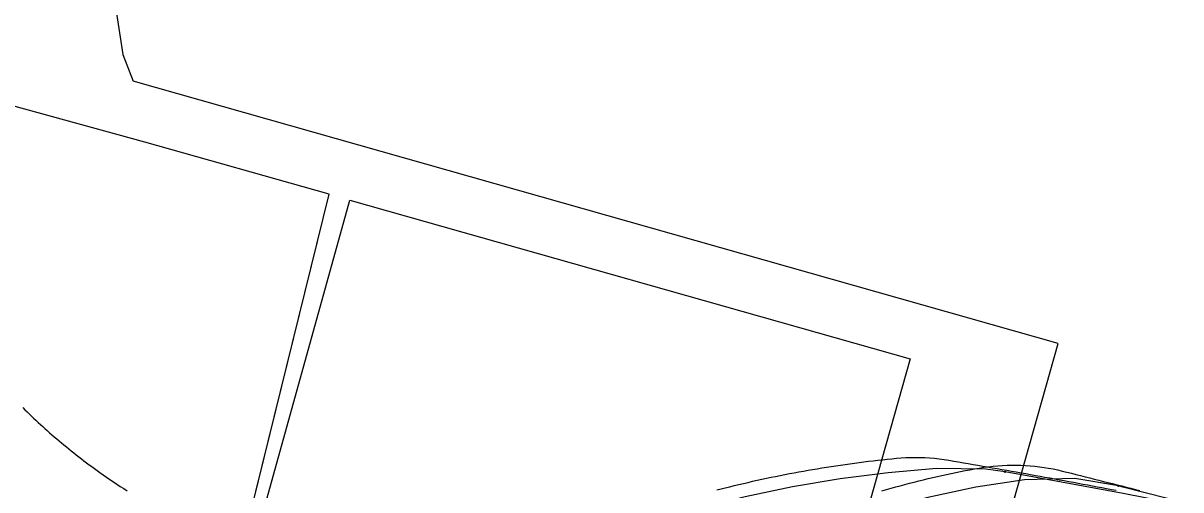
# Model space of a CAD drawing. Extents: x -14 to 1565148, y -25 to 642856.
# Drawn here: x 1564930.9 to 1565014.7, y 636533.7 to 636567.4 of the extents above; entities that cross this region are included whole.
import ezdxf

# ---------------------------------------------------------------- set-up
doc = ezdxf.new("R2010")
doc.units = 0
for name, color, linetype in [('GE_P_Alignment_100_Stations', 7, 'Continuous'), ('PV_X_COP', 7, 'Continuous'), ('SC_Scratch2', 7, 'Continuous'), ('SC_Shading2', 7, 'Continuous'), ('TR_Turning_Path28 - Copy-1', 7, 'Continuous')]:
    doc.layers.add(name, color=color, linetype=linetype)

msp = doc.modelspace()

# ---------------------------------------------------------------- linework, layer by layer
at = {"layer": 'GE_P_Alignment_100_Stations'}
for points in [[(1564930.915, 636539.616), (1564931.071, 636539.462), (1564931.228, 636539.309), (1564931.386, 636539.156), (1564931.545, 636539.004), (1564931.705, 636538.852), (1564931.867, 636538.7), (1564932.029, 636538.549), (1564932.193, 636538.398), (1564932.358, 636538.248), (1564932.523, 636538.098), (1564932.69, 636537.949), (1564932.859, 636537.8), (1564933.028, 636537.651), (1564933.199, 636537.504), (1564933.37, 636537.356), (1564933.543, 636537.209), (1564933.717, 636537.063), (1564933.893, 636536.917), (1564934.07, 636536.771), (1564934.247, 636536.627), (1564934.427, 636536.482), (1564934.607, 636536.338), (1564934.789, 636536.195), (1564934.972, 636536.053), (1564935.156, 636535.911), (1564935.342, 636535.769), (1564935.529, 636535.628), (1564935.717, 636535.488), (1564935.907, 636535.348), (1564936.098, 636535.209), (1564936.29, 636535.071), (1564936.484, 636534.933), (1564936.729, 636534.76), (1564936.975, 636534.59), (1564937.223, 636534.421), (1564937.472, 636534.253), (1564937.721, 636534.087), (1564937.972, 636533.924), (1564938.225, 636533.761), (1564938.478, 636533.601)], [(1564981.159, 636533.667), (1564981.456, 636533.743), (1564981.753, 636533.818), (1564982.084, 636533.899), (1564982.415, 636533.98), (1564982.747, 636534.059), (1564983.078, 636534.137), (1564983.411, 636534.213), (1564983.743, 636534.288), (1564984.076, 636534.362), (1564984.409, 636534.435), (1564984.742, 636534.506), (1564985.075, 636534.576), (1564985.409, 636534.644), (1564985.743, 636534.711), (1564986.077, 636534.777), (1564986.411, 636534.842), (1564986.746, 636534.905), (1564987.081, 636534.967), (1564987.416, 636535.028), (1564987.751, 636535.087), (1564988.087, 636535.145), (1564988.423, 636535.201), (1564988.758, 636535.256), (1564989.095, 636535.31), (1564989.431, 636535.362), (1564989.767, 636535.414), (1564990.104, 636535.463), (1564990.44, 636535.512), (1564990.777, 636535.559), (1564991.114, 636535.605), (1564991.451, 636535.649), (1564991.789, 636535.692), (1564992.126, 636535.734), (1564992.464, 636535.774), (1564992.801, 636535.813), (1564993.139, 636535.851), (1564993.477, 636535.888), (1564993.815, 636535.922), (1564994.153, 636535.954), (1564994.492, 636535.981), (1564994.832, 636536.001), (1564995.173, 636536.013), (1564995.516, 636536.016), (1564995.859, 636536.012), (1564996.204, 636535.999), (1564996.55, 636535.979), (1564996.897, 636535.949), (1564997.245, 636535.912), (1564997.594, 636535.866), (1564997.944, 636535.812), (1564998.294, 636535.754), (1564998.645, 636535.694), (1564998.994, 636535.634), (1564999.344, 636535.574), (1564999.694, 636535.514), (1565000.043, 636535.453), (1565000.392, 636535.393), (1565000.74, 636535.332), (1565001.088, 636535.271), (1565001.436, 636535.21), (1565001.784, 636535.149), (1565002.131, 636535.088), (1565002.478, 636535.026), (1565002.825, 636534.965), (1565003.172, 636534.903), (1565003.518, 636534.841), (1565003.864, 636534.779), (1565004.21, 636534.717), (1565004.555, 636534.655), (1565004.9, 636534.592), (1565005.245, 636534.53), (1565005.59, 636534.467), (1565005.934, 636534.404), (1565006.278, 636534.341), (1565006.622, 636534.278), (1565006.965, 636534.214), (1565007.309, 636534.151), (1565007.652, 636534.087), (1565007.994, 636534.024), (1565008.337, 636533.96), (1565008.679, 636533.896), (1565009.021, 636533.832), (1565009.363, 636533.767), (1565009.704, 636533.703), (1565010.046, 636533.638)], [(1564997.112, 636534.639), (1564997.447, 636534.714), (1564997.783, 636534.787), (1564998.119, 636534.858), (1564998.455, 636534.928), (1564998.792, 636534.995), (1564999.129, 636535.061), (1564999.465, 636535.125), (1564999.802, 636535.187), (1565000.14, 636535.245), (1565000.477, 636535.299), (1565000.814, 636535.345), (1565001.15, 636535.384), (1565001.487, 636535.415), (1565001.823, 636535.439), (1565002.159, 636535.453), (1565002.494, 636535.46), (1565002.829, 636535.459), (1565003.164, 636535.451), (1565003.498, 636535.435), (1565003.832, 636535.411), (1565004.165, 636535.38), (1565004.498, 636535.342), (1565004.831, 636535.296), (1565005.163, 636535.242), (1565005.494, 636535.179), (1565005.825, 636535.109), (1565006.156, 636535.032), (1565006.486, 636534.95), (1565006.816, 636534.868), (1565007.146, 636534.785), (1565007.476, 636534.701), (1565007.807, 636534.618), (1565008.137, 636534.535), (1565008.468, 636534.452), (1565008.798, 636534.368), (1565009.129, 636534.285), (1565009.46, 636534.201), (1565009.79, 636534.117), (1565010.121, 636534.033), (1565010.452, 636533.949), (1565010.783, 636533.865), (1565011.114, 636533.781), (1565011.445, 636533.697), (1565011.776, 636533.613)], [(1565002.013, 636534.972), (1565000.619, 636535.176), (1564997.039, 636535.204), (1564993.553, 636534.906), (1564990.081, 636534.465), (1564986.631, 636533.881), (1564983.208, 636533.155), (1564979.818, 636532.288), (1564976.466, 636531.282), (1564973.158, 636530.139), (1564969.901, 636528.861), (1564966.699, 636527.449), (1564963.557, 636525.906), (1564960.482, 636524.235), (1564960.179, 636524.061)], [(1564993.096, 636533.588), (1564993.43, 636533.687), (1564993.764, 636533.783), (1564994.098, 636533.877), (1564994.432, 636533.969), (1564994.767, 636534.06), (1564995.101, 636534.148), (1564995.436, 636534.235), (1564995.771, 636534.319), (1564996.106, 636534.402), (1564996.441, 636534.483), (1564996.776, 636534.562), (1564997.112, 636534.639)], [(1565034.179, 636528.414), (1565033.51, 636528.592), (1565030.23, 636529.336), (1565026.962, 636530.056), (1565023.691, 636530.759), (1565020.416, 636531.446), (1565017.137, 636532.115), (1565013.855, 636532.767), (1565010.569, 636533.401), (1565007.281, 636534.019), (1565003.989, 636534.62), (1565002.012, 636534.972)], [(1565010.214, 636533.954), (1565007.068, 636534.493), (1565003.424, 636534.394), (1564999.908, 636533.852), (1564996.429, 636533.108), (1564992.998, 636532.165), (1564989.627, 636531.025), (1564986.328, 636529.693), (1564983.11, 636528.174), (1564980.294, 636526.649)], [(1565055.623, 636521.727), (1565052.405, 636522.645), (1565049.196, 636523.548), (1565045.984, 636524.445), (1565042.771, 636525.336), (1565039.555, 636526.219), (1565036.338, 636527.097), (1565033.119, 636527.967), (1565029.898, 636528.831), (1565026.676, 636529.688), (1565023.452, 636530.538), (1565020.225, 636531.382), (1565016.998, 636532.219), (1565013.768, 636533.049), (1565010.537, 636533.872), (1565010.214, 636533.954)]]:
    msp.add_lwpolyline(points, dxfattribs=at)
for centre in [(1565002.012, 636534.972), (1565002.013, 636534.972), (1565010.214, 636533.954), (1565010.214, 636533.954)]:
    msp.add_circle(centre, 0.0417, dxfattribs=at)
at = {"layer": 'PV_X_COP'}
for p, q in [((1564946.282, 636524.781), (1564954.583, 636554.615)), ((1564954.583, 636554.615), (1564995.153, 636543.13)), ((1564995.153, 636543.13), (1564982.749, 636499.312))]:
    msp.add_line(p, q, dxfattribs=at)
msp.add_arc((1564940.602, 636554.361), 30, 185.72699, 275.72699, dxfattribs=at)
at = {"layer": 'SC_Scratch2'}
for p, q in [((1565005.865, 636544.255), (1564938.91, 636563.21)), ((1564991.344, 636492.962), (1565005.865, 636544.255))]:
    msp.add_line(p, q, dxfattribs=at)
msp.add_lwpolyline([(1564964.013, 636686.707), (1564945.015, 636648.225), (1564941.178, 636629.831), (1564936.92, 636608.679), (1564936.625, 636601.342), (1564936.617, 636593.707), (1564936.377, 636586.266), (1564936.556, 636579.029), (1564937.123, 636571.885), (1564938.154, 636565.151), (1564938.91, 636563.21)], dxfattribs=at)
at = {"layer": 'SC_Shading2'}
msp.add_line((1564945.825, 636525.613), (1564953.098, 636555.036), dxfattribs=at)
for points in [[(1564953.098, 636555.036), (1564939.756, 636558.813), (1564910.068, 636566.95)], [(1564913.929, 636537.386), (1564925.964, 636533.462), (1564935.657, 636530.759), (1564945.825, 636525.613), (1564953.098, 636555.036), (1564939.756, 636558.813), (1564910.068, 636566.95)], [(1564913.929, 636537.386), (1564925.964, 636533.462), (1564935.657, 636530.759), (1564945.825, 636525.613), (1564953.098, 636555.036), (1564939.756, 636558.813), (1564910.068, 636566.95)]]:
    msp.add_lwpolyline(points, dxfattribs=at)
at = {"layer": 'TR_Turning_Path28 - Copy-1'}
msp.add_arc((1564979.005, 636695.339), 184.987, 234.0043, 257.06523, dxfattribs=at)

doc.saveas('drawing.dxf')
